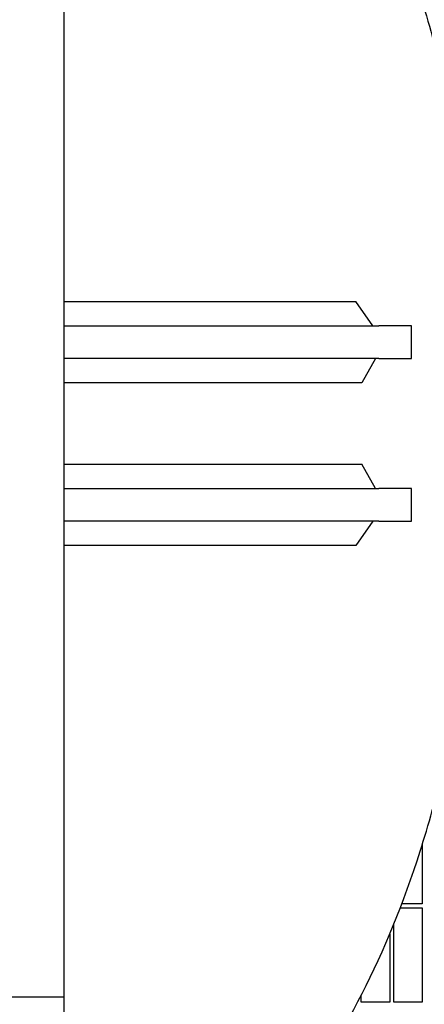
# Model space of a CAD drawing. Header units: inches. Extents: x 36 to 1719, y -84 to 1122.
# Tile 544 of 571: x 1035 to 1047, y 852 to 883. Entities that reach past the tile are written whole.
import ezdxf

# ---------------------------------------------------------------- set-up
doc = ezdxf.new("R2010")
doc.units = ezdxf.units.IN
doc.header["$LTSCALE"] = 48
doc.header["$MEASUREMENT"] = 0
doc.layers.add('Dimension (ANSI)', color=7, linetype='Continuous', lineweight=25)
doc.layers.add('Visible (ANSI)', color=7, linetype='Continuous', lineweight=30)
doc.styles.add('Note Text (ANSI)', font='tahoma.ttf')
doc.dimstyles.new('Architectural (ANSI)', dxfattribs={"dimscale": 48, "dimtxt": 0.125, "dimasz": 0.098425, "dimexe": 0.125, "dimexo": 0.0625, "dimgap": 0.031496, "dimtad": 0, "dimtih": 1, "dimtoh": 1, "dimdec": 4, "dimrnd": 1e-08, "dimzin": 3, "dimdsep": 46, "dimlunit": 4, "dimtxsty": 'Note Text (ANSI)', "dimcen": 0.09, "dimdle": 0.393701, "dimclrd": 256, "dimclre": 256, "dimclrt": 256, "dimadec": 0, "dimazin": 3, "dimtfac": 0.96, "dimtofl": 0, "dimtmove": 0, "dimatfit": 3, "dimfxl": 1, "dimfrac": 2, "dimtolj": 1, "dimtzin": 12, "dimlwd": -1, "dimlwe": -1, "dimarcsym": 0})

# ---------------------------------------------------------------- blocks, each defined once
blk = doc.blocks.new('*D15')
at = {"layer": 'Defpoints', "color": 0, "transparency": 16777216}
for p in [(1035.918, 852.671), (738.918, 838.715), (1035.918, 741.531)]:
    blk.add_point(p, dxfattribs=at)
at = {"layer": 'Dimension (ANSI)', "transparency": 16777216}
for p, q in [((1035.918, 849.671), (1035.918, 735.531)), ((738.918, 835.715), (738.918, 735.531)), ((743.642, 741.531), (865.572, 741.531)), ((1031.193, 741.531), (889.263, 741.531))]:
    blk.add_line(p, q, dxfattribs=at)
for points in [[(743.642, 742.318), (743.642, 740.743), (738.918, 741.531)], [(1031.193, 742.318), (1031.193, 740.743), (1035.918, 741.531)]]:
    blk.add_solid(points, dxfattribs=at)
at = {"layer": 'Dimension (ANSI)', "transparency": 16777216, "insert": (867.084, 744.652), "char_height": 6, "attachment_point": 1, "style": 'Note Text (ANSI)'}
blk.add_mtext('\\A1;24\'-9"', dxfattribs=at)
blk = doc.blocks.new('*D17')
at = {"layer": 'Defpoints', "color": 0, "transparency": 16777216}
for p in [(1035.918, 896.491), (1035.918, 760.491), (1124.12, 760.491)]:
    blk.add_point(p, dxfattribs=at)
at = {"layer": 'Dimension (ANSI)', "transparency": 16777216}
for p, q in [((1038.918, 896.491), (1130.12, 896.491)), ((1124.12, 891.767), (1124.12, 835.013)), ((1124.12, 765.216), (1124.12, 825.97)), ((1038.918, 760.491), (1130.12, 760.491))]:
    blk.add_line(p, q, dxfattribs=at)
for points in [[(1123.332, 891.767), (1124.907, 891.767), (1124.12, 896.491)], [(1123.332, 765.216), (1124.907, 765.216), (1124.12, 760.491)]]:
    blk.add_solid(points, dxfattribs=at)
at = {"layer": 'Dimension (ANSI)', "transparency": 16777216, "insert": (1114.021, 833.501), "char_height": 6, "attachment_point": 1, "style": 'Note Text (ANSI)'}
blk.add_mtext('\\A1;11\'-4"', dxfattribs=at)

msp = doc.modelspace()

# ---------------------------------------------------------------- linework, layer by layer
at = {"layer": 'Visible (ANSI)'}
for p, q in [((1035.91768, 896.4914), (1035.91768, 852.67131)), ((1035.91768, 874.05076), (1036.04268, 874.05076)), ((1045.41836, 873.3039), (1044.89151, 874.05076)), ((1035.91768, 873.3039), (1045.60283, 873.3039)), ((1046.60283, 873.3039), (1045.60283, 873.3039)), ((1046.60283, 872.3039), (1046.60283, 873.3039)), ((1045.60283, 872.3039), (1035.91768, 872.3039)), ((1045.49252, 872.3039), (1045.07611, 871.55703)), ((1045.60283, 872.3039), (1046.60283, 872.3039)), ((1036.04268, 871.55703), (1035.91768, 871.55703)), ((1045.07611, 871.55703), (1036.04268, 871.55703)), ((1035.91768, 869.05039), (1036.04268, 869.05039)), ((1036.04268, 869.05039), (1045.0759, 869.05039)), ((1045.49219, 868.3039), (1045.0759, 869.05039)), ((1035.91768, 868.3039), (1045.60283, 868.3039)), ((1046.60283, 868.3039), (1045.60283, 868.3039)), ((1046.60283, 867.3039), (1046.60283, 868.3039)), ((1045.60283, 867.3039), (1035.91768, 867.3039)), ((1045.41803, 867.3039), (1044.89136, 866.5574)), ((1045.60283, 867.3039), (1046.60283, 867.3039)), ((1036.04268, 866.5574), (1035.91768, 866.5574)), ((1044.89136, 866.5574), (1036.04268, 866.5574)), ((1046.93518, 857.36233), (1046.93518, 855.54015)), ((1046.93518, 855.54015), (1046.30708, 855.54015)), ((1046.25938, 855.41515), (1046.93518, 855.41515)), ((1046.93518, 855.41515), (1046.93518, 852.5089)), ((1046.06018, 852.5089), (1046.06018, 854.91027)), ((1045.93518, 854.6068), (1045.93518, 852.5089)), ((1030.91768, 852.67131), (1035.91768, 852.67131)), ((1035.91768, 852.67131), (1035.91768, 847.67131)), ((1045.06018, 852.5089), (1045.06018, 852.72504)), ((1045.93518, 852.5089), (1045.06018, 852.5089)), ((1046.93518, 852.5089), (1046.06018, 852.5089))]:
    msp.add_line(p, q, dxfattribs=at)
for points, knots in [([(1042.61664, 891.5714), (1042.68452, 891.4929), (1042.75196, 891.41323), (1043.64641, 890.334), (1044.40622, 889.15764), (1045.76483, 886.50935), (1046.36349, 885.03733), (1047.13068, 882.6358), (1047.36726, 881.78814), (1047.57772, 880.9165)], [0.524238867, 0.524238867, 0.524238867, 0.524238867, 0.542838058, 0.542838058, 0.772546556, 0.772546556, 1.002255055, 1.002255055, 1.120916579, 1.120916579, 1.120916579, 1.120916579]), ([(1036.04268, 874.05076), (1036.94447, 874.05076), (1037.82174, 874.05076), (1039.55393, 874.05076), (1040.37269, 874.05076), (1042.53096, 874.05076), (1043.80796, 874.05076), (1044.89151, 874.05076)], [-35.82408885, -35.82408885, -35.82408885, -35.82408885, -27.13047331, -27.13047331, -17.86172616, -17.86172616, -0.0564507, -0.0564507, -0.0564507, -0.0564507]), ([(1036.04268, 845.5539), (1036.76162, 845.5539), (1037.48018, 845.6696), (1038.93769, 846.13931), (1039.67373, 846.51045), (1041.24201, 847.59147), (1042.05913, 848.35861), (1043.64641, 850.2738), (1044.40622, 851.45016), (1045.76483, 854.09844), (1046.36349, 855.57046), (1047.13068, 857.972), (1047.36726, 858.81965), (1047.57772, 859.69129)], [0, 0, 0, 0, 0.15976447, 0.15976447, 0.33190344, 0.33190344, 0.54283806, 0.54283806, 0.77254656, 0.77254656, 1.00225505, 1.00225505, 1.12091659, 1.12091659, 1.12091659, 1.12091659])]:
    msp.add_open_spline(points, degree=3, knots=knots, dxfattribs=at)

# ---------------------------------------------------------------- dimensions: what is measured, and where the dimension line sits
at = {"layer": 'Dimension (ANSI)'}
dim = msp.add_linear_dim(base=(1124.11953, 760.4914), p1=(1035.91768, 896.4914), p2=(1035.91768, 760.4914), angle=90, dimstyle='Architectural (ANSI)', override={"dimgap": 0.031496, "dimdec": 4, "dimlfac": 1, "dimtol": 0, "dimlim": 0, "dimtp": 0, "dimtm": 0, "dimtdec": 2, "dimatfit": 1}, dxfattribs=at)
dim.commit()
dim.dimension.update_dxf_attribs({"geometry": '*D17', "text_midpoint": (1124.11953, 830.4914), "dimtype": 160})
dim = msp.add_linear_dim(base=(1035.91768, 741.53077), p1=(738.91768, 838.7154), p2=(1035.91768, 852.67131), dimstyle='Architectural (ANSI)', override={"dimgap": 0.031496, "dimtih": 0, "dimtoh": 0, "dimdec": 4, "dimlfac": 1, "dimtol": 0, "dimlim": 0, "dimtp": 0, "dimtm": 0, "dimtdec": 2, "dimatfit": 1}, dxfattribs=at)
dim.commit()
dim.dimension.update_dxf_attribs({"geometry": '*D15', "text_midpoint": (877.41768, 741.53077), "dimtype": 160})

doc.saveas('drawing.dxf')
